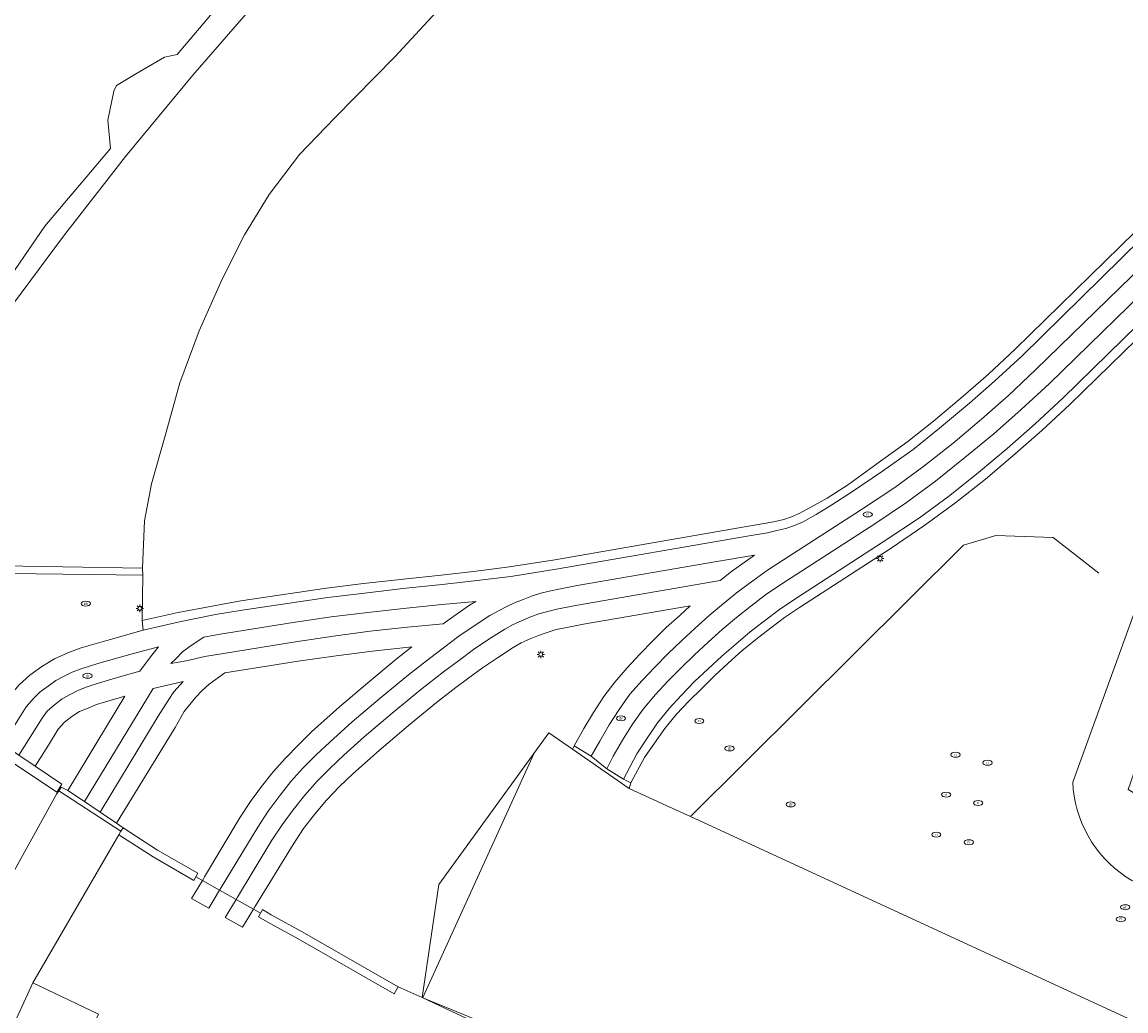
# Model space of a CAD drawing. Header units: metres. Extents: x 187916 to 189411, y 333285 to 334910.
# Tile 337 of 348: x 188606 to 188665, y 334481 to 334535. Entities that reach past the tile are written whole.
import ezdxf
from ezdxf.enums import TextEntityAlignment as Align

# ---------------------------------------------------------------- set-up
doc = ezdxf.new("R2010")
doc.units = ezdxf.units.M
for name, color, linetype, lineweight in [('B-WE-GK-KADEMUUR-GV', 253, 'Continuous', 15), ('B-WE-IE-MEUBILAIR-S', 253, 'Continuous', 15), ('B-WE-IE-TERREINAFSCHEIDING_KUNSTMATIG_HEKWERK-G', 253, 'IE-TERREINAFSCHEIDING_KUNSTMATIG-SO', 15), ('B-WE-IE-TERREINAFSCHEIDING_KUNSTMATIG_HEKWERK_RASTER-G', 253, 'IE-TERREINAFSCHEIDING_KUNSTMATIG-SO', 15), ('B-WE-IE-TERREINAFSCHEIDING_KUNSTMATIG_MUUR-GV', 253, 'Continuous', 15), ('B-WE-OG-BEBOUWING-GV', 253, 'Continuous', 15), ('B-WE-OG-TERREIN_BEGROEID-GV', 253, 'Continuous', 15), ('B-WE-OG-TERREIN_ERF-GV', 253, 'Continuous', 15), ('B-WE-OG-TERREIN_OEVER-GV', 253, 'Continuous', 15), ('B-WE-OG-WATER_BEEK-GV', 253, 'Continuous', 15), ('B-WE-OG-WEG-GV', 253, 'Continuous', 15), ('B-WE-VH-ONVERHARD-GV', 253, 'Continuous', 15), ('B-WE-VH-OPENVERHARDING_SIERBESTRATING-GV', 253, 'Continuous', 15)]:
    doc.layers.add(name, color=color, linetype=linetype, lineweight=lineweight)
doc.styles.add('NLCS-ISO', font='NLCS-ISO.ttf')
doc.linetypes.add('IE-TERREINAFSCHEIDING_KUNSTMATIG-SO', pattern='A,4,[82,NLCS.SHX,S=0.75,R=90,X=0,Y=0],4,-2', length=10)

# ---------------------------------------------------------------- blocks, each defined once
blk = doc.blocks.new('SIE-MEUBILAIR_PAAL_LICHTMAST-SO')
for points in [[(-0.62, 0), (-1, 0)], [(-0.71, 0.71), (-0.44, 0.44)], [(0, 1), (0, 0.62)], [(0.44, 0.44), (0.71, 0.71)], [(1, 0), (0.62, 0)], [(-0.71, -0.71), (-0.44, -0.44)], [(0, -0.62), (0, -1)], [(0.44, -0.44), (0.71, -0.71)]]:
    blk.add_lwpolyline(points)
blk.add_circle((0, 0), 0.5)
blk = doc.blocks.new('SIE-MEUBILAIR_PUT_BRANDKRAAN-SO')
blk.add_ellipse((0, 0), major_axis=(1.25, 0), ratio=0.54)
at = {"style": 'NLCS-ISO'}
blk.add_text('bk', height=0.75, dxfattribs=at).set_placement((0.03, 0), align=Align.MIDDLE_CENTER)
blk = doc.blocks.new('SIE-MEUBILAIR_PUT_DRAINAGEPUT-SO')
blk.add_ellipse((0, 0), major_axis=(1.25, 0), ratio=0.54)
at = {"style": 'NLCS-ISO'}
blk.add_text('dr', height=0.75, dxfattribs=at).set_placement((0.03, 0), align=Align.MIDDLE_CENTER)
blk = doc.blocks.new('SIE-MEUBILAIR_PUT_RIOOLPUT-SO')
blk.add_ellipse((0, 0), major_axis=(1.25, 0), ratio=0.54)
at = {"style": 'NLCS-ISO'}
blk.add_text('ri', height=0.75, dxfattribs=at).set_placement((-0.04, 0.07), align=Align.MIDDLE_CENTER)
blk = doc.blocks.new('SIE-MEUBILAIR_PUT_WATERLEIDINGPUT-SO')
blk.add_ellipse((0, 0), major_axis=(1.25, 0), ratio=0.54)
at = {"style": 'NLCS-ISO'}
blk.add_text('wl', height=0.75, dxfattribs=at).set_placement((-0.14, 0), align=Align.MIDDLE_CENTER)
blk = doc.blocks.new('DTM')
at = {"layer": 'B-WE-GK-KADEMUUR-GV', "ltscale": 0.2, "flags": 128}
blk.add_lwpolyline([(188603.543, 334505.345), (188595.576, 334505.452), (188593.896, 334505.474), (188593.207, 334504.559), (188591.316, 334505.88), (188588.92, 334507.554), (188588.694, 334507.228), (188593.302, 334504.014), (188594.079, 334505.067), (188603.54, 334504.944), (188612.188, 334504.837), (188612.165, 334505.211)], close=True, dxfattribs=at)
at = {"layer": 'B-WE-IE-TERREINAFSCHEIDING_KUNSTMATIG_HEKWERK-G', "ltscale": 0.2, "flags": 128}
for points in [[(188634.083, 334496.332), (188628.144, 334488.151)], [(188634.083, 334496.332), (188635.36, 334495.449), (188638.425, 334493.331), (188640.415, 334492.414), (188640.773, 334492.249), (188641.727, 334491.809), (188669.043, 334479.224), (188664.798, 334465.28), (188664.888, 334462.804), (188666.207, 334458.332), (188665.994, 334455.811), (188665.277, 334452.983), (188661.733, 334439.008), (188661.694, 334438.852), (188661.257, 334438.967), (188659.207, 334439.52)], [(188633.271, 334495.197), (188627.313, 334482.09), (188627.294, 334482.047), (188629.487, 334481.144), (188656.303, 334470.102), (188658.496, 334469.199)], [(188607.531, 334493.026), (188603.315, 334485.439)], [(188611, 334491.019), (188607.652, 334493.209)], [(188606.255, 334482.845), (188610.88, 334490.834)], [(188618.536, 334486.606), (188618.156, 334486.819), (188617.216, 334487.345), (188616.327, 334487.843), (188615.397, 334488.364), (188615.038, 334488.565)], [(188628.144, 334488.151), (188627.248, 334482.056)], [(188625.96, 334482.639), (188627.248, 334482.056)]]:
    blk.add_lwpolyline(points, dxfattribs=at)
at = {"layer": 'B-WE-IE-TERREINAFSCHEIDING_KUNSTMATIG_HEKWERK_RASTER-G', "ltscale": 0.2, "flags": 128}
blk.add_lwpolyline([(188663.758, 334504.932), (188661.292, 334506.853), (188658.194, 334506.973), (188656.455, 334506.439), (188641.727, 334491.809)], dxfattribs=at)
at = {"layer": 'B-WE-IE-TERREINAFSCHEIDING_KUNSTMATIG_MUUR-GV', "ltscale": 0.2, "flags": 128}
for points in [[(188606.374, 334494.54), (188605.493, 334495.132), (188604.631, 334495.711), (188603.737, 334496.31), (188602.283, 334497.287), (188602.033, 334496.82), (188605.157, 334494.723), (188607.536, 334493.125), (188607.726, 334493.422), (188607.82, 334493.569)], [(188612.969, 334490.01), (188611.119, 334491.204), (188611, 334491.019), (188610.88, 334490.834), (188612.74, 334489.634), (188614.929, 334488.375), (188615.038, 334488.565), (188615.148, 334488.756)], [(188620.782, 334485.607), (188619.113, 334486.524), (188618.647, 334486.796), (188618.536, 334486.606), (188618.425, 334486.416), (188618.896, 334486.141), (188620.567, 334485.223), (188625.741, 334482.257), (188625.96, 334482.639)]]:
    blk.add_lwpolyline(points, close=True, dxfattribs=at)
at = {"layer": 'B-WE-OG-BEBOUWING-GV', "ltscale": 0.2, "flags": 128}
blk.add_lwpolyline([(188623.825, 334478.123), (188623.934, 334478.37), (188620.824, 334479.742), (188618.731, 334475.408), (188609.221, 334479.984), (188609.788, 334481.162), (188606.255, 334482.845), (188604.369, 334478.765), (188604.604, 334478.658), (188604.186, 334477.807), (188596.497, 334462.161), (188587.254, 334442.784), (188600.525, 334440.582), (188607.961, 334458.389), (188614.195, 334455.636), (188614.585, 334455.464), (188620.725, 334468.892), (188620.802, 334470.675), (188620.831, 334471.339)], close=True, dxfattribs=at)
at = {"layer": 'B-WE-OG-TERREIN_BEGROEID-GV', "ltscale": 0.2, "flags": 128}
for points in [[(188629.129, 334536.407), (188625.778, 334532.771), (188622.543, 334529.486), (188620.641, 334527.514), (188618.99, 334525.357), (188617.661, 334523.186), (188616.443, 334520.749), (188615.231, 334518), (188614.182, 334515.194), (188613.389, 334512.35), (188612.654, 334509.751), (188612.268, 334507.765), (188612.165, 334505.211), (188612.188, 334504.837), (188612.142, 334502.377), (188614.095, 334502.824), (188616.011, 334503.177), (188617.477, 334503.452), (188620.032, 334503.832), (188622.096, 334504.133), (188624.082, 334504.375), (188626.248, 334504.614), (188628.277, 334504.83), (188630.022, 334505.026), (188631.958, 334505.275), (188634.406, 334505.656), (188644.856, 334507.464), (188645.815, 334507.633), (188646.297, 334507.725), (188646.766, 334507.838), (188647.185, 334507.971), (188647.595, 334508.163), (188648.261, 334508.519), (188649.104, 334508.981), (188650.202, 334509.682), (188651.788, 334510.833), (188653.457, 334512.041), (188654.828, 334513.14), (188656.443, 334514.476), (188657.799, 334515.666), (188659.244, 334517.018), (188665.71, 334523.348)], [(188662.349, 334493.675), (188665.847, 334503.281)], [(188668.655, 334520.33), (188662.189, 334514.033), (188660.685, 334512.637), (188659.118, 334511.27), (188657.646, 334509.998), (188656.035, 334508.75), (188654.361, 334507.524), (188652.494, 334506.246), (188647.604, 334503.088), (188646.806, 334502.544), (188646.039, 334501.972), (188645.259, 334501.354), (188644.488, 334500.746), (188643.766, 334500.093), (188643.041, 334499.424), (188642.295, 334498.682), (188641.641, 334498.043), (188640.972, 334497.331), (188640.351, 334496.567), (188639.777, 334495.771), (188639.24, 334495.004), (188638.501, 334493.634), (188638.425, 334493.331), (188640.415, 334492.414), (188640.773, 334492.249), (188641.727, 334491.809), (188669.043, 334479.224)], [(188665.71, 334523.348), (188659.244, 334517.018), (188657.799, 334515.666), (188656.443, 334514.476), (188654.828, 334513.14), (188653.457, 334512.041), (188651.788, 334510.833), (188650.202, 334509.682), (188649.104, 334508.981), (188648.261, 334508.519), (188647.595, 334508.163), (188647.185, 334507.971), (188646.766, 334507.838), (188646.297, 334507.725), (188645.815, 334507.633), (188644.856, 334507.464), (188634.406, 334505.656), (188631.958, 334505.275), (188630.022, 334505.026), (188628.277, 334504.83), (188626.248, 334504.614), (188624.082, 334504.375), (188622.096, 334504.133), (188620.032, 334503.832), (188617.477, 334503.452), (188616.011, 334503.177), (188614.095, 334502.824), (188612.142, 334502.377), (188612.193, 334501.86), (188614.154, 334502.317), (188616.103, 334502.712), (188617.541, 334502.934), (188620.097, 334503.323), (188622.157, 334503.625), (188624.135, 334503.858), (188626.373, 334504.137), (188628.325, 334504.321), (188630.057, 334504.519), (188632.043, 334504.763), (188634.485, 334505.155), (188644.899, 334506.952), (188645.887, 334507.12), (188646.386, 334507.232), (188646.876, 334507.349), (188647.345, 334507.509), (188647.8, 334507.703), (188648.505, 334508.096), (188649.357, 334508.617), (188650.417, 334509.309), (188652.085, 334510.433), (188653.735, 334511.61), (188655.163, 334512.764), (188656.785, 334514.104), (188658.135, 334515.294), (188659.596, 334516.639), (188666.056, 334522.974)], [(188666.817, 334522.199), (188660.343, 334515.893), (188658.875, 334514.515), (188657.425, 334513.25), (188655.889, 334511.954), (188654.32, 334510.715), (188652.747, 334509.564), (188650.944, 334508.371), (188645.888, 334505.103), (188645.083, 334504.523), (188644.287, 334503.933), (188643.491, 334503.291), (188642.743, 334502.653), (188641.981, 334501.98), (188641.241, 334501.293), (188640.516, 334500.61), (188639.817, 334499.883), (188639.12, 334499.143), (188638.46, 334498.407), (188637.877, 334497.586), (188637.339, 334496.766), (188636.837, 334495.881), (188636.37, 334495.079), (188637.215, 334494.391), (188637.549, 334495.062), (188638.067, 334495.929), (188638.605, 334496.804), (188639.176, 334497.607), (188639.834, 334498.392), (188640.513, 334499.119), (188641.221, 334499.831), (188641.935, 334500.529), (188642.673, 334501.217), (188643.44, 334501.892), (188644.201, 334502.547), (188644.984, 334503.167), (188645.782, 334503.763), (188646.605, 334504.333), (188651.667, 334507.592), (188653.374, 334508.757), (188654.948, 334509.906), (188656.532, 334511.166), (188658.086, 334512.458), (188659.562, 334513.767), (188661.074, 334515.149), (188667.527, 334521.445)]]:
    blk.add_lwpolyline(points, dxfattribs=at)
for points in [[(188617.216, 334487.345), (188617.288, 334487.464), (188619.15, 334490.548), (188619.703, 334491.375), (188620.294, 334492.182), (188620.924, 334492.967), (188621.591, 334493.717), (188622.288, 334494.419), (188623.018, 334495.123), (188624.125, 334496.107), (188625.632, 334497.396), (188627.167, 334498.654), (188628.404, 334499.625), (188629.22, 334500.212), (188630.019, 334500.819), (188630.853, 334501.382), (188631.712, 334501.918), (188632.154, 334502.164), (188632.603, 334502.371), (188633.066, 334502.561), (188633.547, 334502.742), (188634.028, 334502.873), (188634.518, 334503.002), (188635.523, 334503.196), (188643.335, 334504.546), (188643.94, 334505.027), (188644.747, 334505.601), (188645.183, 334505.916), (188643.151, 334505.561), (188635.616, 334504.27), (188634.621, 334504.083), (188634.112, 334503.973), (188633.649, 334503.857), (188633.152, 334503.696), (188632.697, 334503.526), (188632.233, 334503.334), (188631.781, 334503.115), (188630.9, 334502.65), (188630.057, 334502.099), (188629.234, 334501.537), (188627.641, 334500.337), (188626.516, 334499.464), (188624.979, 334498.205), (188623.48, 334496.915), (188622.278, 334495.829), (188621.541, 334495.143), (188620.82, 334494.431), (188620.159, 334493.71), (188619.546, 334492.893), (188618.949, 334492.109), (188618.382, 334491.251), (188616.411, 334487.982), (188616.327, 334487.843)], [(188626.467, 334502.03), (188628.391, 334502.205), (188628.961, 334502.623), (188629.807, 334503.204), (188630.149, 334503.412), (188628.319, 334503.246), (188626.4, 334503.054), (188624.328, 334502.818), (188622.345, 334502.575), (188620.285, 334502.278), (188616.364, 334501.64), (188615.48, 334501.488), (188614.729, 334500.994), (188614.331, 334500.705), (188613.969, 334500.327), (188613.696, 334500.067), (188614.528, 334500.212), (188615.534, 334500.44), (188616.541, 334500.607), (188620.411, 334501.243), (188622.474, 334501.542), (188624.449, 334501.809)], [(188618.156, 334486.819), (188618.536, 334486.606), (188618.647, 334486.796), (188619.113, 334486.524), (188620.782, 334485.607), (188625.96, 334482.639), (188627.248, 334482.056), (188628.144, 334488.151), (188634.083, 334496.332), (188635.36, 334495.449), (188635.46, 334495.631), (188635.976, 334496.567), (188636.491, 334497.429), (188637.048, 334498.281), (188637.642, 334499.067), (188638.317, 334499.835), (188638.992, 334500.576), (188639.703, 334501.282), (188640.424, 334502.014), (188641.155, 334502.663), (188641.716, 334503.183), (188635.948, 334502.186), (188634.972, 334501.996), (188634.485, 334501.894), (188633.993, 334501.733), (188633.52, 334501.577), (188633.076, 334501.393), (188632.593, 334501.186), (188632.157, 334500.929), (188631.323, 334500.372), (188630.504, 334499.835), (188629.695, 334499.248), (188629.068, 334498.776), (188628.025, 334497.965), (188626.52, 334496.731), (188624.925, 334495.368), (188623.504, 334494.116), (188622.798, 334493.437), (188622.094, 334492.701), (188621.449, 334491.931), (188620.843, 334491.162), (188620.286, 334490.312), (188618.266, 334487), (188618.229, 334486.939)], [(188604.631, 334495.711), (188605.493, 334495.132), (188606.744, 334497.119), (188607.027, 334497.501), (188607.41, 334497.835), (188607.83, 334498.156), (188608.257, 334498.399), (188608.709, 334498.638), (188609.175, 334498.815), (188609.671, 334498.975), (188610.996, 334499.359), (188612.025, 334499.646), (188612.596, 334500.431), (188613.026, 334500.971), (188611.478, 334500.554), (188609.762, 334500.076), (188608.855, 334499.788), (188608.376, 334499.598), (188607.931, 334499.388), (188607.495, 334499.147), (188607.07, 334498.852), (188606.636, 334498.538), (188606.291, 334498.186), (188605.887, 334497.724)], [(188615.397, 334488.364), (188615.474, 334488.493), (188615.514, 334488.56), (188617.441, 334491.778), (188617.994, 334492.628), (188618.587, 334493.443), (188619.223, 334494.222), (188619.881, 334494.963), (188620.59, 334495.692), (188621.29, 334496.388), (188622.785, 334497.727), (188624.321, 334499.021), (188625.855, 334500.308), (188626.698, 334500.962), (188624.567, 334500.734), (188622.62, 334500.485), (188620.57, 334500.184), (188616.6, 334499.558), (188615.767, 334498.957), (188615.383, 334498.604), (188615.036, 334498.257), (188614.718, 334497.858), (188614.42, 334497.483), (188613.924, 334496.62), (188610.77, 334491.464), (188611.119, 334491.204), (188612.969, 334490.01), (188615.148, 334488.756), (188615.038, 334488.565)], [(188609.887, 334492.056), (188613.015, 334497.229), (188613.552, 334498.08), (188613.859, 334498.533), (188614.353, 334499.097), (188612.735, 334498.712), (188609.036, 334492.626)], [(188607.772, 334493.392), (188608.14, 334493.227), (188611.219, 334498.304), (188610.172, 334497.997), (188609.686, 334497.849), (188609.231, 334497.666), (188608.773, 334497.479), (188608.357, 334497.214), (188607.964, 334496.9), (188607.615, 334496.521), (188607.092, 334495.671), (188606.374, 334494.54), (188607.82, 334493.569), (188607.726, 334493.422)]]:
    blk.add_lwpolyline(points, close=True, dxfattribs=at)
for points in [[(188665.217, 334488.569, -0.238996), (188662.349, 334493.675)], [(188671.031, 334487.863, -0.239062), (188665.217, 334488.569)]]:
    blk.add_lwpolyline(points, format="xyb", dxfattribs=at)
at = {"layer": 'B-WE-OG-TERREIN_ERF-GV', "ltscale": 0.2, "flags": 128}
for points in [[(188607.531, 334493.026), (188607.652, 334493.209), (188607.772, 334493.392), (188607.726, 334493.422), (188607.536, 334493.125), (188605.157, 334494.723), (188602.033, 334496.82), (188602.283, 334497.287), (188598.6, 334499.802), (188598.845, 334500.15), (188594.136, 334503.433), (188593.91, 334503.08), (188597.263, 334500.715), (188590.462, 334487.904), (188599.017, 334483.329), (188598.326, 334482.037), (188598.441, 334481.838), (188600.71, 334480.37), (188601.985, 334482.895), (188603.315, 334485.439)], [(188610.88, 334490.834), (188611, 334491.019), (188607.652, 334493.209), (188607.531, 334493.026), (188603.315, 334485.439), (188601.985, 334482.895), (188600.71, 334480.37), (188603.889, 334478.313), (188604.159, 334478.86), (188604.369, 334478.765), (188606.255, 334482.845)], [(188609.036, 334492.626), (188608.14, 334493.227), (188607.772, 334493.392), (188607.652, 334493.209), (188611, 334491.019), (188611.119, 334491.204), (188610.77, 334491.464), (188609.887, 334492.056)], [(188616.327, 334487.843), (188615.397, 334488.364), (188614.814, 334487.391), (188615.741, 334486.871)], [(188618.156, 334486.819), (188617.216, 334487.345), (188616.629, 334486.372), (188617.563, 334485.848)]]:
    blk.add_lwpolyline(points, close=True, dxfattribs=at)
for points in [[(188669.043, 334479.224), (188641.727, 334491.809), (188640.773, 334492.249), (188640.415, 334492.414), (188638.425, 334493.331), (188635.36, 334495.449), (188634.083, 334496.332), (188628.144, 334488.151), (188627.248, 334482.056), (188636.804, 334477.562)], [(188636.804, 334477.562), (188627.248, 334482.056), (188625.96, 334482.639), (188625.741, 334482.257), (188620.567, 334485.223), (188618.896, 334486.141), (188618.425, 334486.416), (188618.536, 334486.606), (188618.156, 334486.819), (188617.563, 334485.848), (188616.629, 334486.372), (188617.216, 334487.345), (188616.327, 334487.843), (188615.741, 334486.871), (188614.814, 334487.391), (188615.397, 334488.364), (188615.038, 334488.565), (188614.929, 334488.375), (188612.74, 334489.634), (188610.88, 334490.834), (188606.255, 334482.845), (188609.788, 334481.162)]]:
    blk.add_lwpolyline(points, dxfattribs=at)
at = {"layer": 'B-WE-OG-TERREIN_OEVER-GV', "ltscale": 0.2, "flags": 128}
for points in [[(188617.041, 334536.468), (188614.033, 334532.895), (188613.352, 334532.767), (188611.842, 334531.871), (188610.771, 334531.239), (188610.623, 334530.926), (188610.297, 334529.356), (188610.443, 334527.827), (188606.905, 334523.651), (188603.713, 334519.037)], [(188604.258, 334518.225), (188607.907, 334523.106), (188611.251, 334527.397), (188614.88, 334531.784), (188618.369, 334535.803)], [(188618.369, 334535.803), (188614.88, 334531.784), (188611.251, 334527.397), (188607.907, 334523.106), (188604.258, 334518.225)], [(188603.543, 334505.345), (188612.165, 334505.211), (188612.268, 334507.765), (188612.654, 334509.751), (188613.389, 334512.35), (188614.182, 334515.194), (188615.231, 334518), (188616.443, 334520.749), (188617.661, 334523.186), (188618.99, 334525.357), (188620.641, 334527.514), (188622.543, 334529.486), (188625.778, 334532.771), (188629.129, 334536.407)], [(188668.669, 334491.294), (188665.331, 334493.277), (188671.633, 334511.402), (188694.517, 334537.067), (188711.195, 334554.937), (188725.005, 334564.577), (188719.167, 334566.101), (188709.844, 334557.767), (188698.66, 334545.37), (188687.476, 334532.972), (188669.345, 334512.886), (188665.847, 334503.281), (188662.349, 334493.675)]]:
    blk.add_lwpolyline(points, dxfattribs=at)
for points in [[(188662.349, 334493.675, 0.238996), (188665.217, 334488.569)], [(188665.217, 334488.569, 0.239062), (188671.031, 334487.863)]]:
    blk.add_lwpolyline(points, format="xyb", dxfattribs=at)
at = {"layer": 'B-WE-OG-WATER_BEEK-GV', "ltscale": 0.2, "flags": 128}
blk.add_lwpolyline([(188603.713, 334519.037), (188606.905, 334523.651), (188610.443, 334527.827), (188610.297, 334529.356), (188610.623, 334530.926), (188610.771, 334531.239), (188611.842, 334531.871), (188613.352, 334532.767), (188614.033, 334532.895), (188617.041, 334536.468)], dxfattribs=at)
at = {"layer": 'B-WE-OG-WEG-GV', "ltscale": 0.2, "flags": 128}
blk.add_lwpolyline([(188668.262, 334520.675), (188661.838, 334514.389), (188660.322, 334512.998), (188658.818, 334511.661), (188657.263, 334510.372), (188655.711, 334509.131), (188654.079, 334507.92), (188652.117, 334506.62), (188647.362, 334503.54), (188646.537, 334502.981), (188645.711, 334502.36), (188644.942, 334501.778), (188644.171, 334501.109), (188643.411, 334500.456), (188642.688, 334499.788), (188641.947, 334499.094), (188641.246, 334498.364), (188640.569, 334497.636), (188639.941, 334496.863), (188639.385, 334496.045), (188638.84, 334495.195), (188638.121, 334493.833), (188638.501, 334493.634), (188639.24, 334495.004), (188639.777, 334495.771), (188640.351, 334496.567), (188640.972, 334497.331), (188641.641, 334498.043), (188642.295, 334498.682), (188643.041, 334499.424), (188643.766, 334500.093), (188644.488, 334500.746), (188645.259, 334501.354), (188646.039, 334501.972), (188646.806, 334502.544), (188647.604, 334503.088), (188652.494, 334506.246), (188654.361, 334507.524), (188656.035, 334508.75), (188657.646, 334509.998), (188659.118, 334511.27), (188660.685, 334512.637), (188662.189, 334514.033), (188668.655, 334520.33)], dxfattribs=at)
blk.add_lwpolyline([(188612.142, 334502.377), (188612.188, 334504.837), (188603.54, 334504.944), (188594.079, 334505.067), (188593.302, 334504.014), (188594.136, 334503.433), (188598.845, 334500.15), (188598.6, 334499.802), (188602.283, 334497.287), (188603.737, 334496.31), (188604.576, 334497.627), (188605.002, 334498.316), (188605.519, 334498.912), (188606.086, 334499.441), (188606.739, 334499.913), (188607.423, 334500.32), (188608.129, 334500.641), (188608.849, 334500.919), (188610.243, 334501.31), (188612.193, 334501.86)], close=True, dxfattribs=at)
at = {"layer": 'B-WE-VH-ONVERHARD-GV', "ltscale": 0.2, "flags": 128}
blk.add_lwpolyline([(188636.37, 334495.079), (188635.46, 334495.631), (188635.36, 334495.449), (188638.425, 334493.331), (188638.501, 334493.634), (188638.121, 334493.833), (188637.215, 334494.391)], close=True, dxfattribs=at)
at = {"layer": 'B-WE-VH-OPENVERHARDING_SIERBESTRATING-GV', "ltscale": 0.2, "flags": 128}
for points in [[(188666.056, 334522.974), (188659.596, 334516.639), (188658.135, 334515.294), (188656.785, 334514.104), (188655.163, 334512.764), (188653.735, 334511.61), (188652.085, 334510.433), (188650.417, 334509.309), (188649.357, 334508.617), (188648.505, 334508.096), (188647.8, 334507.703), (188647.345, 334507.509), (188646.876, 334507.349), (188646.386, 334507.232), (188645.887, 334507.12), (188644.899, 334506.952), (188634.485, 334505.155), (188632.043, 334504.763), (188630.057, 334504.519), (188628.325, 334504.321), (188626.373, 334504.137), (188624.135, 334503.858), (188622.157, 334503.625), (188620.097, 334503.323), (188617.541, 334502.934), (188616.103, 334502.712), (188614.154, 334502.317), (188612.193, 334501.86), (188610.243, 334501.31), (188608.849, 334500.919), (188608.129, 334500.641), (188607.423, 334500.32), (188606.739, 334499.913), (188606.086, 334499.441), (188605.519, 334498.912)], [(188604.631, 334495.711), (188605.887, 334497.724), (188606.291, 334498.186), (188606.636, 334498.538), (188607.07, 334498.852), (188607.495, 334499.147), (188607.931, 334499.388), (188608.376, 334499.598), (188608.855, 334499.788), (188609.762, 334500.076), (188611.478, 334500.554), (188613.026, 334500.971), (188612.596, 334500.431), (188612.025, 334499.646), (188610.996, 334499.359), (188609.671, 334498.975), (188609.175, 334498.815), (188608.709, 334498.638), (188608.257, 334498.399), (188607.83, 334498.156), (188607.41, 334497.835), (188607.027, 334497.501), (188606.744, 334497.119), (188605.493, 334495.132), (188606.374, 334494.54), (188607.092, 334495.671), (188607.615, 334496.521), (188607.964, 334496.9), (188608.357, 334497.214), (188608.773, 334497.479), (188609.231, 334497.666), (188609.686, 334497.849), (188610.172, 334497.997), (188611.219, 334498.304), (188608.14, 334493.227), (188609.036, 334492.626), (188612.735, 334498.712), (188614.353, 334499.097), (188613.859, 334498.533), (188613.552, 334498.08), (188613.015, 334497.229), (188609.887, 334492.056), (188610.77, 334491.464), (188613.924, 334496.62), (188614.42, 334497.483), (188614.718, 334497.858), (188615.036, 334498.257), (188615.383, 334498.604), (188615.767, 334498.957), (188616.6, 334499.558), (188620.57, 334500.184), (188622.62, 334500.485), (188624.567, 334500.734), (188626.698, 334500.962), (188625.855, 334500.308), (188624.321, 334499.021), (188622.785, 334497.727), (188621.29, 334496.388), (188620.59, 334495.692), (188619.881, 334494.963), (188619.223, 334494.222), (188618.587, 334493.443), (188617.994, 334492.628), (188617.441, 334491.778), (188615.514, 334488.56), (188615.474, 334488.493), (188615.397, 334488.364), (188616.327, 334487.843), (188616.411, 334487.982), (188618.382, 334491.251), (188618.949, 334492.109), (188619.546, 334492.893), (188620.159, 334493.71), (188620.82, 334494.431), (188621.541, 334495.143), (188622.278, 334495.829), (188623.48, 334496.915), (188624.979, 334498.205), (188626.516, 334499.464), (188627.641, 334500.337), (188629.234, 334501.537), (188630.057, 334502.099), (188630.9, 334502.65), (188631.781, 334503.115), (188632.233, 334503.334), (188632.697, 334503.526), (188633.152, 334503.696), (188633.649, 334503.857), (188634.112, 334503.973), (188634.621, 334504.083), (188635.616, 334504.27), (188643.151, 334505.561), (188645.183, 334505.916), (188644.747, 334505.601), (188643.94, 334505.027), (188643.335, 334504.546), (188635.523, 334503.196), (188634.518, 334503.002), (188634.028, 334502.873), (188633.547, 334502.742), (188633.066, 334502.561), (188632.603, 334502.371), (188632.154, 334502.164), (188631.712, 334501.918), (188630.853, 334501.382), (188630.019, 334500.819), (188629.22, 334500.212), (188628.404, 334499.625), (188627.167, 334498.654), (188625.632, 334497.396), (188624.125, 334496.107), (188623.018, 334495.123), (188622.288, 334494.419), (188621.591, 334493.717), (188620.924, 334492.967), (188620.294, 334492.182), (188619.703, 334491.375), (188619.15, 334490.548), (188617.288, 334487.464), (188617.216, 334487.345), (188618.156, 334486.819), (188618.229, 334486.939), (188618.266, 334487), (188620.286, 334490.312), (188620.843, 334491.162), (188621.449, 334491.931), (188622.094, 334492.701), (188622.798, 334493.437), (188623.504, 334494.116), (188624.925, 334495.368), (188626.52, 334496.731), (188628.025, 334497.965), (188629.068, 334498.776), (188629.695, 334499.248), (188630.504, 334499.835), (188631.323, 334500.372), (188632.157, 334500.929), (188632.593, 334501.186), (188633.076, 334501.393), (188633.52, 334501.577), (188633.993, 334501.733), (188634.485, 334501.894), (188634.972, 334501.996), (188635.948, 334502.186), (188641.716, 334503.183), (188641.155, 334502.663), (188640.424, 334502.014), (188639.703, 334501.282), (188638.992, 334500.576), (188638.317, 334499.835), (188637.642, 334499.067), (188637.048, 334498.281), (188636.491, 334497.429), (188635.976, 334496.567), (188635.46, 334495.631), (188636.37, 334495.079), (188636.837, 334495.881), (188637.339, 334496.766), (188637.877, 334497.586), (188638.46, 334498.407), (188639.12, 334499.143), (188639.817, 334499.883), (188640.516, 334500.61), (188641.241, 334501.293), (188641.981, 334501.98), (188642.743, 334502.653), (188643.491, 334503.291), (188644.287, 334503.933), (188645.083, 334504.523), (188645.888, 334505.103), (188650.944, 334508.371), (188652.747, 334509.564), (188654.32, 334510.715), (188655.889, 334511.954), (188657.425, 334513.25), (188658.875, 334514.515), (188660.343, 334515.893), (188666.817, 334522.199)], [(188667.527, 334521.445), (188661.074, 334515.149), (188659.562, 334513.767), (188658.086, 334512.458), (188656.532, 334511.166), (188654.948, 334509.906), (188653.374, 334508.757), (188651.667, 334507.592), (188646.605, 334504.333), (188645.782, 334503.763), (188644.984, 334503.167), (188644.201, 334502.547), (188643.44, 334501.892), (188642.673, 334501.217), (188641.935, 334500.529), (188641.221, 334499.831), (188640.513, 334499.119), (188639.834, 334498.392), (188639.176, 334497.607), (188638.605, 334496.804), (188638.067, 334495.929), (188637.549, 334495.062), (188637.215, 334494.391), (188638.121, 334493.833), (188638.84, 334495.195), (188639.385, 334496.045), (188639.941, 334496.863), (188640.569, 334497.636), (188641.246, 334498.364), (188641.947, 334499.094), (188642.688, 334499.788), (188643.411, 334500.456), (188644.171, 334501.109), (188644.942, 334501.778), (188645.711, 334502.36), (188646.537, 334502.981), (188647.362, 334503.54), (188652.117, 334506.62), (188654.079, 334507.92), (188655.711, 334509.131), (188657.263, 334510.372), (188658.818, 334511.661), (188660.322, 334512.998), (188661.838, 334514.389), (188668.262, 334520.675)]]:
    blk.add_lwpolyline(points, dxfattribs=at)
blk.add_lwpolyline([(188626.467, 334502.03), (188624.449, 334501.809), (188622.474, 334501.542), (188620.411, 334501.243), (188616.541, 334500.607), (188615.534, 334500.44), (188614.528, 334500.212), (188613.696, 334500.067), (188613.969, 334500.327), (188614.331, 334500.705), (188614.729, 334500.994), (188615.48, 334501.488), (188616.364, 334501.64), (188620.285, 334502.278), (188622.345, 334502.575), (188624.328, 334502.818), (188626.4, 334503.054), (188628.319, 334503.246), (188630.149, 334503.412), (188629.807, 334503.204), (188628.961, 334502.623), (188628.391, 334502.205)], close=True, dxfattribs=at)
at = {"layer": 'B-WE-IE-MEUBILAIR-S', "xscale": 0.2, "yscale": 0.2, "zscale": 0.2}
for name, p in [('SIE-MEUBILAIR_PUT_RIOOLPUT-SO', (188651.287, 334508.102)), ('SIE-MEUBILAIR_PAAL_LICHTMAST-SO', (188651.959, 334505.728)), ('SIE-MEUBILAIR_PUT_BRANDKRAAN-SO', (188609.104, 334503.294)), ('SIE-MEUBILAIR_PAAL_LICHTMAST-SO', (188612.021, 334503.041)), ('SIE-MEUBILAIR_PAAL_LICHTMAST-SO', (188633.648, 334500.556)), ('SIE-MEUBILAIR_PUT_DRAINAGEPUT-SO', (188609.201, 334499.405)), ('SIE-MEUBILAIR_PUT_DRAINAGEPUT-SO', (188637.979, 334497.111)), ('SIE-MEUBILAIR_PUT_RIOOLPUT-SO', (188642.205, 334496.968)), ('SIE-MEUBILAIR_PUT_DRAINAGEPUT-SO', (188643.834, 334495.491)), ('SIE-MEUBILAIR_PUT_RIOOLPUT-SO', (188656.027, 334495.149)), ('SIE-MEUBILAIR_PUT_RIOOLPUT-SO', (188657.752, 334494.718)), ('SIE-MEUBILAIR_PUT_RIOOLPUT-SO', (188655.522, 334492.994)), ('SIE-MEUBILAIR_PUT_DRAINAGEPUT-SO', (188647.131, 334492.472)), ('SIE-MEUBILAIR_PUT_RIOOLPUT-SO', (188657.244, 334492.546)), ('SIE-MEUBILAIR_PUT_RIOOLPUT-SO', (188654.99, 334490.837)), ('SIE-MEUBILAIR_PUT_RIOOLPUT-SO', (188656.748, 334490.426)), ('SIE-MEUBILAIR_PUT_WATERLEIDINGPUT-SO', (188665.179, 334486.926)), ('SIE-MEUBILAIR_PUT_RIOOLPUT-SO', (188664.944, 334486.279))]:
    blk.add_blockref(name, p, dxfattribs=at)

msp = doc.modelspace()

# ---------------------------------------------------------------- block references
msp.add_blockref('DTM', (0, 0))

doc.saveas('drawing.dxf')
